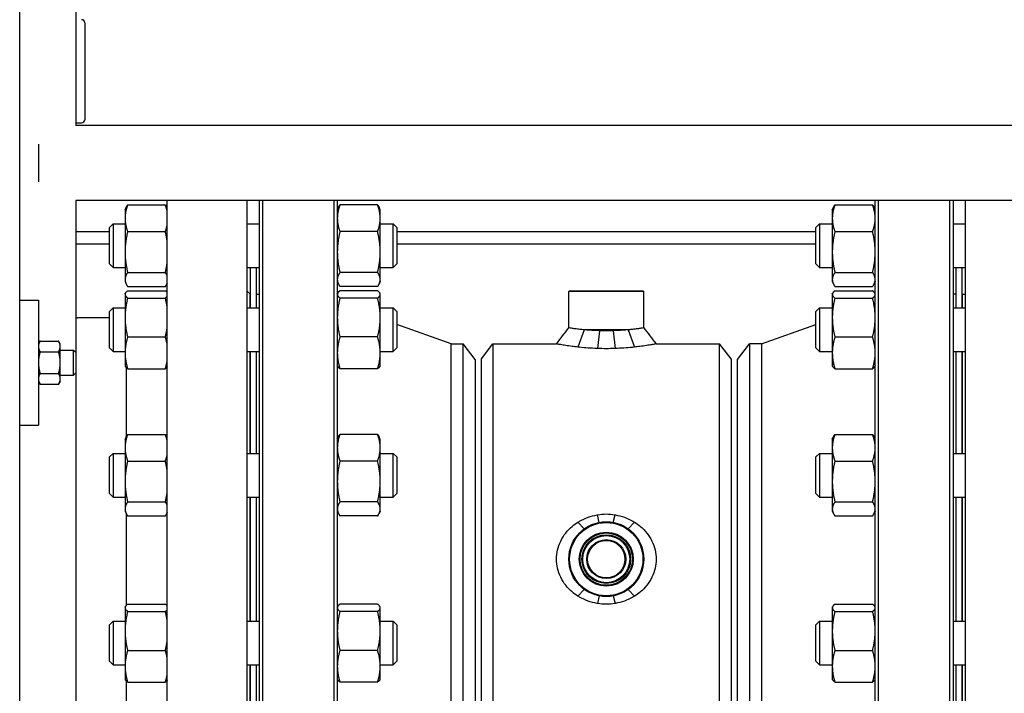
# Model space of a CAD drawing. Header units: inches. Extents: x 24 to 1128, y -69 to 748.
# Tile 570 of 656: x 944 to 964, y 348 to 361. Entities that reach past the tile are written whole.
import ezdxf

# ---------------------------------------------------------------- set-up
doc = ezdxf.new("R2010")
doc.units = ezdxf.units.IN
doc.header["$LTSCALE"] = 32
doc.header["$MEASUREMENT"] = 0
doc.layers.add('Visible (ANSI)', color=7, linetype='Continuous', lineweight=30)

msp = doc.modelspace()

# ---------------------------------------------------------------- linework, layer by layer
at = {"layer": 'Visible (ANSI)'}
for p, q in [((944.15953, 342.264), (944.15953, 376.35867)), ((945.28453, 374.85867), (945.28453, 359.10867)), ((945.46153, 361.16617), (945.46153, 359.22467)), ((945.28453, 359.16167), (945.39853, 359.16167)), ((1004.28453, 359.10867), (945.28453, 359.10867)), ((944.53453, 358.73367), (944.53453, 357.98367)), ((945.28453, 357.60867), (945.28453, 354.56148)), ((1004.28453, 357.60867), (945.28453, 357.60867)), ((946.26953, 357.41869), (946.29088, 357.46447)), ((946.3214, 357.51712), (947.07667, 357.51712)), ((947.11553, 357.44657), (947.10718, 357.46447)), ((947.11553, 343.17117), (947.11553, 357.60867)), ((948.70653, 357.60867), (948.70653, 343.10867)), ((948.95953, 343.10867), (948.95953, 357.60867)), ((949.02203, 357.60867), (949.02203, 343.10867)), ((950.45703, 343.10867), (950.45703, 357.60867)), ((950.51953, 357.60867), (950.51953, 343.10867)), ((950.51953, 357.41869), (950.54088, 357.46447)), ((951.32667, 357.51712), (950.5714, 357.51712)), ((951.37853, 357.41869), (951.35718, 357.46447)), ((960.43053, 357.41869), (960.45188, 357.46447)), ((960.4824, 357.51712), (961.23767, 357.51712)), ((961.28953, 357.41869), (961.26818, 357.46447)), ((961.28953, 343.10867), (961.28953, 357.60867)), ((961.35203, 357.60867), (961.35203, 343.10867)), ((962.78703, 343.10867), (962.78703, 357.60867)), ((962.84953, 357.60867), (962.84953, 343.10867)), ((963.09453, 343.10867), (963.09453, 357.60867)), ((946.26953, 357.41869), (946.26953, 357.24988)), ((946.26953, 357.24988), (946.26953, 356.57392)), ((951.37853, 357.24988), (951.37853, 357.41869)), ((951.37853, 356.57392), (951.37853, 357.24988)), ((960.43053, 357.41869), (960.43053, 357.24988)), ((960.43053, 357.24988), (960.43053, 356.57392)), ((945.95953, 357.06427), (946.03245, 357.13719)), ((945.95953, 356.3351), (945.95953, 357.06427)), ((946.03245, 357.13719), (946.03245, 356.26219)), ((946.03245, 357.13719), (946.26953, 357.13719)), ((948.70653, 357.13719), (948.95953, 357.13719)), ((951.37853, 357.13719), (951.63662, 357.13719)), ((951.63662, 356.26219), (951.63662, 357.13719)), ((951.70953, 357.06427), (951.63662, 357.13719)), ((951.70953, 357.06427), (951.70953, 356.3351)), ((960.09953, 357.06427), (960.17245, 357.13719)), ((960.09953, 356.3351), (960.09953, 357.06427)), ((960.17245, 357.13719), (960.17245, 356.26219)), ((960.17245, 357.13719), (960.43053, 357.13719)), ((962.84953, 357.13719), (963.09453, 357.13719)), ((945.28453, 356.98367), (945.95953, 356.98367)), ((946.3214, 356.98264), (947.07667, 356.98264)), ((951.32667, 356.98264), (950.5714, 356.98264)), ((951.70953, 356.98367), (960.09953, 356.98367)), ((960.4824, 356.98264), (961.23767, 356.98264)), ((945.95953, 356.73367), (945.28453, 356.73367)), ((960.09953, 356.73367), (951.70953, 356.73367)), ((946.26953, 356.57392), (946.26953, 356.02373)), ((951.37853, 356.02373), (951.37853, 356.57392)), ((960.43053, 356.57392), (960.43053, 356.02373)), ((945.95953, 356.3351), (946.03245, 356.26219)), ((946.03245, 356.26219), (946.26953, 356.26219)), ((948.70653, 356.26219), (948.95953, 356.26219)), ((948.77453, 356.26219), (948.77453, 355.45486)), ((948.89453, 356.26219), (948.89453, 355.45486)), ((951.37853, 356.26219), (951.63662, 356.26219)), ((951.70953, 356.3351), (951.63662, 356.26219)), ((960.09953, 356.3351), (960.17245, 356.26219)), ((960.17245, 356.26219), (960.43053, 356.26219)), ((962.84953, 356.26219), (963.09453, 356.26219)), ((962.90953, 355.45486), (962.90953, 356.26219)), ((963.02953, 355.45486), (963.02953, 356.26219)), ((946.3214, 356.16521), (947.07667, 356.16521)), ((951.32667, 356.16521), (950.5714, 356.16521)), ((960.4824, 356.16521), (961.23767, 356.16521)), ((946.26953, 356.02373), (946.26953, 355.98069)), ((946.26953, 355.98069), (946.29088, 355.9349)), ((946.3214, 355.88226), (947.07667, 355.88226)), ((947.11553, 355.95281), (947.10718, 355.9349)), ((950.51953, 355.98069), (950.54088, 355.9349)), ((951.32667, 355.88226), (950.5714, 355.88226)), ((951.37853, 355.98069), (951.35718, 355.9349)), ((951.37853, 355.98069), (951.37853, 356.02373)), ((960.43053, 356.02373), (960.43053, 355.98069)), ((960.43053, 355.98069), (960.45188, 355.9349)), ((960.4824, 355.88226), (961.23767, 355.88226)), ((961.28953, 355.98069), (961.26818, 355.9349)), ((946.26953, 355.73636), (946.27478, 355.74762)), ((946.26953, 355.73636), (946.26953, 355.72528)), ((946.26953, 355.72528), (946.26953, 355.26241)), ((946.3214, 355.79789), (947.07667, 355.79789)), ((948.76953, 355.73617), (948.70653, 355.79917)), ((948.76953, 355.73617), (948.76953, 355.45486)), ((948.89953, 355.45486), (948.89953, 355.73117)), ((948.89953, 355.73117), (948.95953, 355.73117)), ((950.51953, 355.73636), (950.52478, 355.74762)), ((951.32667, 355.79789), (950.5714, 355.79789)), ((951.37853, 355.73636), (951.37328, 355.74762)), ((951.37853, 355.72528), (951.37853, 355.73636)), ((951.37853, 355.26241), (951.37853, 355.72528)), ((955.17016, 355.79617), (955.15453, 355.78054)), ((956.65453, 355.78054), (955.15453, 355.78054)), ((955.15453, 355.05491), (955.15453, 355.78054)), ((955.17016, 355.79617), (956.63891, 355.79617)), ((956.63891, 355.79617), (956.65453, 355.78054)), ((956.65453, 355.05491), (956.65453, 355.78054)), ((960.43053, 355.73636), (960.43578, 355.74762)), ((960.43053, 355.73636), (960.43053, 355.72528)), ((960.43053, 355.72528), (960.43053, 355.26241)), ((960.4824, 355.79789), (961.23767, 355.79789)), ((961.28953, 355.73636), (961.28428, 355.74762)), ((962.90953, 355.73117), (962.84953, 355.73117)), ((963.03453, 355.45486), (963.03453, 355.73117)), ((963.03453, 355.73117), (963.09453, 355.73117)), ((944.15953, 355.60867), (944.53453, 355.60867)), ((944.53453, 355.60867), (944.53453, 353.10867)), ((946.3214, 355.65267), (947.07667, 355.65267)), ((948.77453, 355.61117), (948.76953, 355.61117)), ((948.89953, 355.61117), (948.89453, 355.61117)), ((951.32667, 355.65267), (950.5714, 355.65267)), ((960.4824, 355.65267), (961.23767, 355.65267)), ((963.02953, 355.61117), (963.03453, 355.61117)), ((945.95953, 355.38195), (946.03245, 355.45486)), ((945.95953, 354.65278), (945.95953, 355.38195)), ((946.03245, 355.45486), (946.03245, 354.57986)), ((946.03245, 355.45486), (946.26953, 355.45486)), ((948.70653, 355.45486), (948.95953, 355.45486)), ((951.37853, 355.45486), (951.63662, 355.45486)), ((951.63662, 354.57986), (951.63662, 355.45486)), ((951.70953, 355.38195), (951.63662, 355.45486)), ((951.70953, 355.38195), (951.70953, 354.65278)), ((960.09953, 355.38195), (960.17245, 355.45486)), ((960.09953, 354.65278), (960.09953, 355.38195)), ((960.17245, 355.45486), (960.17245, 354.57986)), ((960.17245, 355.45486), (960.43053, 355.45486)), ((962.84953, 355.45486), (963.09453, 355.45486)), ((945.95953, 355.25299), (945.31702, 355.25299)), ((946.26953, 355.26241), (946.26953, 354.55449)), ((951.37853, 354.55449), (951.37853, 355.26241)), ((952.79953, 354.73617), (951.70953, 355.12341)), ((959.00953, 354.73617), (960.09953, 355.12341)), ((960.43053, 355.26241), (960.43053, 354.55449)), ((946.3214, 354.87214), (947.07667, 354.87214)), ((951.32667, 354.87214), (950.5714, 354.87214)), ((955.4647, 355.01492), (955.33729, 354.66957)), ((956.34436, 355.01492), (955.4647, 355.01492)), ((955.7682, 354.99851), (955.72685, 354.64141)), ((956.04087, 354.99851), (956.08222, 354.64141)), ((956.34436, 355.01492), (956.47178, 354.66957)), ((960.4824, 354.87214), (961.23767, 354.87214)), ((944.53453, 354.73367), (944.56803, 354.79168)), ((944.56803, 354.79168), (944.93904, 354.79168)), ((944.97253, 354.73367), (944.93904, 354.79168)), ((944.97253, 354.68343), (944.97253, 354.73367)), ((944.97253, 354.35867), (944.97253, 354.68343)), ((952.79953, 346.10617), (952.79953, 354.73617)), ((952.79953, 354.73617), (953.03974, 354.73617)), ((953.03974, 346.10617), (953.03974, 354.73617)), ((953.27953, 354.42367), (953.03974, 354.73617)), ((953.40453, 354.43167), (953.63627, 354.73367)), ((953.63627, 354.73367), (953.63627, 346.10867)), ((953.63627, 354.73367), (954.9074, 354.73367)), ((956.90166, 354.73367), (958.1728, 354.73367)), ((958.1728, 346.10867), (958.1728, 354.73367)), ((958.40453, 354.43167), (958.1728, 354.73367)), ((958.52953, 354.42367), (958.76932, 354.73617)), ((958.76932, 354.73617), (958.76932, 346.10617)), ((959.00953, 354.73617), (958.76932, 354.73617)), ((959.00953, 354.73617), (959.00953, 346.10617)), ((944.56803, 354.57518), (944.93904, 354.57518)), ((944.97253, 354.60867), (945.23876, 354.60867)), ((945.23876, 354.10867), (945.23876, 354.60867)), ((945.28453, 354.56148), (945.23876, 354.60867)), ((945.28453, 354.56148), (945.28453, 354.15586)), ((945.95953, 354.65278), (946.03245, 354.57986)), ((946.03245, 354.57986), (946.26953, 354.57986)), ((946.26953, 354.55449), (946.26953, 354.29836)), ((948.70653, 354.57986), (948.95953, 354.57986)), ((948.76953, 354.57986), (948.76953, 352.54099)), ((948.77453, 354.57986), (948.77453, 352.54099)), ((948.89453, 354.57986), (948.89453, 352.54099)), ((948.89953, 352.54099), (948.89953, 354.57986)), ((951.37853, 354.57986), (951.63662, 354.57986)), ((951.37853, 354.29836), (951.37853, 354.55449)), ((951.70953, 354.65278), (951.63662, 354.57986)), ((960.09953, 354.65278), (960.17245, 354.57986)), ((960.17245, 354.57986), (960.43053, 354.57986)), ((960.43053, 354.55449), (960.43053, 354.29836)), ((962.84953, 354.57986), (963.09453, 354.57986)), ((962.90953, 352.54099), (962.90953, 354.57986)), ((963.02953, 352.54099), (963.02953, 354.57986)), ((963.03453, 352.54099), (963.03453, 354.57986)), ((944.97253, 354.03391), (944.97253, 354.35867)), ((946.26953, 354.29836), (946.27478, 354.28711)), ((950.51953, 354.29836), (950.52478, 354.28711)), ((951.37853, 354.29836), (951.37328, 354.28711)), ((953.27953, 354.42367), (953.27953, 346.41867)), ((953.40453, 346.41067), (953.40453, 354.43167)), ((958.40453, 354.43167), (958.40453, 346.41067)), ((958.52953, 346.41867), (958.52953, 354.42367)), ((960.43053, 354.29836), (960.43578, 354.28711)), ((961.28953, 354.29836), (961.28428, 354.28711)), ((944.56803, 354.14216), (944.93904, 354.14216)), ((944.97253, 354.10867), (945.23876, 354.10867)), ((945.28453, 354.15586), (945.23876, 354.10867)), ((945.28453, 354.15586), (945.28453, 339.10867)), ((946.28853, 354.26651), (946.28853, 352.86324)), ((946.3214, 354.23684), (947.07667, 354.23684)), ((951.32667, 354.23684), (950.5714, 354.23684)), ((960.4824, 354.23684), (961.23767, 354.23684)), ((944.53453, 353.98367), (944.56803, 353.92566)), ((944.56803, 353.92566), (944.93904, 353.92566)), ((944.97253, 353.98367), (944.93904, 353.92566)), ((944.97253, 353.98367), (944.97253, 354.03391)), ((944.15953, 353.10867), (944.53453, 353.10867)), ((946.3214, 352.92092), (947.07667, 352.92092)), ((951.32667, 352.92092), (950.5714, 352.92092)), ((960.4824, 352.92092), (961.23767, 352.92092)), ((946.26953, 352.82249), (946.29088, 352.86828)), ((946.26953, 352.82249), (946.26953, 352.65368)), ((947.11553, 352.85037), (947.10718, 352.86828)), ((950.51953, 352.82249), (950.54088, 352.86828)), ((951.37853, 352.82249), (951.35718, 352.86828)), ((951.37853, 352.65368), (951.37853, 352.82249)), ((960.43053, 352.82249), (960.45188, 352.86828)), ((960.43053, 352.82249), (960.43053, 352.65368)), ((961.28953, 352.82249), (961.26818, 352.86828)), ((945.95953, 352.46808), (946.03245, 352.54099)), ((946.03245, 352.54099), (946.03245, 351.66599)), ((946.03245, 352.54099), (946.26953, 352.54099)), ((946.26953, 352.65368), (946.26953, 351.97773)), ((948.70653, 352.54099), (948.95953, 352.54099)), ((951.37853, 351.97773), (951.37853, 352.65368)), ((951.37853, 352.54099), (951.63662, 352.54099)), ((951.63662, 351.66599), (951.63662, 352.54099)), ((951.70953, 352.46808), (951.63662, 352.54099)), ((960.09953, 352.46808), (960.17245, 352.54099)), ((960.17245, 352.54099), (960.17245, 351.66599)), ((960.17245, 352.54099), (960.43053, 352.54099)), ((960.43053, 352.65368), (960.43053, 351.97773)), ((962.84953, 352.54099), (963.09453, 352.54099)), ((945.95953, 351.73891), (945.95953, 352.46808)), ((946.3214, 352.38644), (947.07667, 352.38644)), ((951.32667, 352.38644), (950.5714, 352.38644)), ((951.70953, 352.46808), (951.70953, 351.73891)), ((960.09953, 351.73891), (960.09953, 352.46808)), ((960.4824, 352.38644), (961.23767, 352.38644)), ((946.26953, 351.97773), (946.26953, 351.42754)), ((951.37853, 351.42754), (951.37853, 351.97773)), ((960.43053, 351.97773), (960.43053, 351.42754)), ((945.95953, 351.73891), (946.03245, 351.66599)), ((951.70953, 351.73891), (951.63662, 351.66599)), ((960.09953, 351.73891), (960.17245, 351.66599)), ((946.03245, 351.66599), (946.26953, 351.66599)), ((946.3214, 351.56901), (947.07667, 351.56901)), ((948.70653, 351.66599), (948.95953, 351.66599)), ((948.76953, 351.66599), (948.76953, 349.17635)), ((948.77453, 351.66599), (948.77453, 349.17635)), ((948.89453, 351.66599), (948.89453, 349.17635)), ((948.89953, 349.17635), (948.89953, 351.66599)), ((951.32667, 351.56901), (950.5714, 351.56901)), ((951.37853, 351.66599), (951.63662, 351.66599)), ((960.17245, 351.66599), (960.43053, 351.66599)), ((960.4824, 351.56901), (961.23767, 351.56901)), ((962.84953, 351.66599), (963.09453, 351.66599)), ((962.90953, 349.17635), (962.90953, 351.66599)), ((963.02953, 349.17635), (963.02953, 351.66599)), ((963.03453, 349.17635), (963.03453, 351.66599)), ((946.26953, 351.42754), (946.26953, 351.38449)), ((946.26953, 351.38449), (946.29088, 351.33871)), ((946.28853, 351.34375), (946.28853, 349.4897)), ((947.11553, 351.35661), (947.10718, 351.33871)), ((950.51953, 351.38449), (950.54088, 351.33871)), ((951.37853, 351.38449), (951.35718, 351.33871)), ((951.37853, 351.38449), (951.37853, 351.42754)), ((960.43053, 351.42754), (960.43053, 351.38449)), ((960.43053, 351.38449), (960.45188, 351.33871)), ((961.28953, 351.38449), (961.26818, 351.33871)), ((946.3214, 351.28606), (947.07667, 351.28606)), ((951.32667, 351.28606), (950.5714, 351.28606)), ((955.4647, 351.02867), (955.33757, 351.16214)), ((955.76432, 351.15795), (955.72685, 351.30842)), ((956.04475, 351.15795), (956.08222, 351.30842)), ((956.34436, 351.02867), (956.47149, 351.16214)), ((960.4824, 351.28606), (961.23767, 351.28606)), ((955.4647, 349.81367), (955.33729, 349.68038)), ((956.34436, 349.81367), (956.47178, 349.68038)), ((955.76423, 349.68441), (955.72685, 349.53392)), ((956.04483, 349.68441), (956.08222, 349.53392)), ((946.26953, 349.45785), (946.27478, 349.4691)), ((946.26953, 349.45785), (946.26953, 349.44676)), ((946.26953, 349.44676), (946.26953, 348.98389)), ((946.3214, 349.51937), (947.07667, 349.51937)), ((946.3214, 349.37415), (947.07667, 349.37415)), ((950.51953, 349.45785), (950.52478, 349.4691)), ((951.32667, 349.51937), (950.5714, 349.51937)), ((951.32667, 349.37415), (950.5714, 349.37415)), ((951.37853, 349.45785), (951.37328, 349.4691)), ((951.37853, 349.44676), (951.37853, 349.45785)), ((951.37853, 348.98389), (951.37853, 349.44676)), ((960.43053, 349.45785), (960.43578, 349.4691)), ((960.43053, 349.45785), (960.43053, 349.44676)), ((960.43053, 349.44676), (960.43053, 348.98389)), ((960.4824, 349.51937), (961.23767, 349.51937)), ((960.4824, 349.37415), (961.23767, 349.37415)), ((961.28953, 349.45785), (961.28428, 349.4691)), ((945.95953, 349.10343), (946.03245, 349.17635)), ((946.03245, 349.17635), (946.03245, 348.30135)), ((946.03245, 349.17635), (946.26953, 349.17635)), ((948.70653, 349.17635), (948.95953, 349.17635)), ((951.37853, 349.17635), (951.63662, 349.17635)), ((951.63662, 348.30135), (951.63662, 349.17635)), ((951.70953, 349.10343), (951.63662, 349.17635)), ((960.09953, 349.10343), (960.17245, 349.17635)), ((960.17245, 349.17635), (960.17245, 348.30135)), ((960.17245, 349.17635), (960.43053, 349.17635)), ((962.84953, 349.17635), (963.09453, 349.17635)), ((945.95953, 348.37426), (945.95953, 349.10343)), ((946.26953, 348.98389), (946.26953, 348.27597)), ((951.37853, 348.27597), (951.37853, 348.98389)), ((951.70953, 349.10343), (951.70953, 348.37426)), ((960.09953, 348.37426), (960.09953, 349.10343)), ((960.43053, 348.98389), (960.43053, 348.27597)), ((946.3214, 348.59363), (947.07667, 348.59363)), ((951.32667, 348.59363), (950.5714, 348.59363)), ((960.4824, 348.59363), (961.23767, 348.59363)), ((945.95953, 348.37426), (946.03245, 348.30135)), ((951.70953, 348.37426), (951.63662, 348.30135)), ((960.09953, 348.37426), (960.17245, 348.30135)), ((946.03245, 348.30135), (946.26953, 348.30135)), ((946.26953, 348.27597), (946.26953, 348.01985)), ((948.70653, 348.30135), (948.95953, 348.30135)), ((948.76953, 348.30135), (948.76953, 346.26248)), ((948.77453, 348.30135), (948.77453, 346.26248)), ((948.89453, 348.30135), (948.89453, 346.26248)), ((948.89953, 346.26248), (948.89953, 348.30135)), ((951.37853, 348.30135), (951.63662, 348.30135)), ((951.37853, 348.01985), (951.37853, 348.27597)), ((960.17245, 348.30135), (960.43053, 348.30135)), ((960.43053, 348.27597), (960.43053, 348.01985)), ((962.84953, 348.30135), (963.09453, 348.30135)), ((962.90953, 346.26248), (962.90953, 348.30135)), ((963.02953, 346.26248), (963.02953, 348.30135)), ((963.03453, 346.26248), (963.03453, 348.30135)), ((946.26953, 348.01985), (946.27478, 348.00859)), ((946.28853, 347.98799), (946.28853, 346.58472)), ((950.51953, 348.01985), (950.52478, 348.00859)), ((951.37853, 348.01985), (951.37328, 348.00859)), ((960.43053, 348.01985), (960.43578, 348.00859)), ((961.28953, 348.01985), (961.28428, 348.00859)), ((946.3214, 347.95832), (947.07667, 347.95832)), ((951.32667, 347.95832), (950.5714, 347.95832)), ((960.4824, 347.95832), (961.23767, 347.95832))]:
    msp.add_line(p, q, dxfattribs=at)
for radius in [0.75, 0.73438, 0.54063, 0.52432, 0.48748, 0.47117, 0.39063, 0.375]:
    msp.add_circle((955.90453, 350.42117), radius, dxfattribs=at)
for centre, radius, start, end in [((945.39853, 361.16617), 0.063, 0, 90), ((945.39853, 359.22467), 0.063, 270, 0), ((946.61553, 355.78351), 0.5, 357.456316, 0), ((950.89453, 355.81091), 0.375, 180, 189.684596), ((960.91453, 355.81091), 0.375, 350.315404, 0), ((945.31702, 358.56099), 3.308, 269.437367, 270)]:
    msp.add_arc(centre, radius, start, end, dxfattribs=at)
for points, weights in [([(946.3214, 357.51712), (946.26953, 357.3739), (946.26953, 357.24988)], [1, 1.0379548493, 1]), ([(946.29088, 357.46447), (946.30265, 357.48972), (946.3214, 357.51712)], [1.01733426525, 1.01339325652, 1]), ([(947.07667, 357.51712), (947.09541, 357.48972), (947.10718, 357.46447)], [1, 1.01339325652, 1.01733426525]), ([(947.11553, 357.38002), (947.1028, 357.44495), (947.07667, 357.51712)], [1.01897523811, 1.01877372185, 1]), ([(950.5714, 357.51712), (950.51953, 357.3739), (950.51953, 357.24988)], [1, 1.0379548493, 1]), ([(950.54088, 357.46447), (950.55265, 357.48972), (950.5714, 357.51712)], [1.01733426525, 1.01339325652, 1]), ([(951.37853, 357.24988), (951.37853, 357.3739), (951.32667, 357.51712)], [1, 1.0379548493, 1]), ([(951.32667, 357.51712), (951.34541, 357.48972), (951.35718, 357.46447)], [1, 1.01339325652, 1.01733426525]), ([(960.4824, 357.51712), (960.43053, 357.3739), (960.43053, 357.24988)], [1, 1.0379548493, 1]), ([(960.45188, 357.46447), (960.46365, 357.48972), (960.4824, 357.51712)], [1.01733426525, 1.01339325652, 1]), ([(961.23767, 357.51712), (961.25641, 357.48972), (961.26818, 357.46447)], [1, 1.01339325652, 1.01733426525]), ([(961.28953, 357.24988), (961.28953, 357.3739), (961.23767, 357.51712)], [1, 1.0379548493, 1]), ([(946.26953, 357.24988), (946.26953, 357.12585), (946.3214, 356.98264)], [1, 1.0379548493, 1]), ([(950.51953, 357.24988), (950.51953, 357.12585), (950.5714, 356.98264)], [1, 1.0379548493, 1]), ([(951.32667, 356.98264), (951.37853, 357.12585), (951.37853, 357.24988)], [1, 1.0379548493, 1]), ([(960.43053, 357.24988), (960.43053, 357.12585), (960.4824, 356.98264)], [1, 1.0379548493, 1]), ([(961.23767, 356.98264), (961.28953, 357.12585), (961.28953, 357.24988)], [1, 1.0379548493, 1]), ([(947.07667, 356.98264), (947.1028, 357.05481), (947.11553, 357.11974)], [1, 1.01877372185, 1.01897523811]), ([(946.3214, 356.98264), (946.26953, 356.76361), (946.26953, 356.57392)], [1, 1.0379548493, 1]), ([(947.11553, 356.77296), (947.1028, 356.87226), (947.07667, 356.98264)], [1.01897523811, 1.01877372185, 1]), ([(950.5714, 356.98264), (950.51953, 356.76361), (950.51953, 356.57392)], [1, 1.0379548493, 1]), ([(951.37853, 356.57392), (951.37853, 356.76361), (951.32667, 356.98264)], [1, 1.0379548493, 1]), ([(960.4824, 356.98264), (960.43053, 356.76361), (960.43053, 356.57392)], [1, 1.0379548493, 1]), ([(961.28953, 356.57392), (961.28953, 356.76361), (961.23767, 356.98264)], [1, 1.0379548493, 1]), ([(946.26953, 356.57392), (946.26953, 356.38424), (946.3214, 356.16521)], [1, 1.0379548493, 1]), ([(950.51953, 356.57392), (950.51953, 356.38424), (950.5714, 356.16521)], [1, 1.0379548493, 1]), ([(951.32667, 356.16521), (951.37853, 356.38424), (951.37853, 356.57392)], [1, 1.0379548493, 1]), ([(960.43053, 356.57392), (960.43053, 356.38424), (960.4824, 356.16521)], [1, 1.0379548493, 1]), ([(961.23767, 356.16521), (961.28953, 356.38424), (961.28953, 356.57392)], [1, 1.0379548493, 1]), ([(947.07667, 356.16521), (947.1028, 356.27559), (947.11553, 356.37488)], [1, 1.01877372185, 1.01897523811]), ([(946.3214, 356.16521), (946.26953, 356.08939), (946.26953, 356.02373)], [1, 1.0379548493, 1]), ([(947.11553, 356.09263), (947.1028, 356.127), (947.07667, 356.16521)], [1.01897523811, 1.01877372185, 1]), ([(950.5714, 356.16521), (950.51953, 356.08939), (950.51953, 356.02373)], [1, 1.0379548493, 1]), ([(951.37853, 356.02373), (951.37853, 356.08939), (951.32667, 356.16521)], [1, 1.0379548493, 1]), ([(960.4824, 356.16521), (960.43053, 356.08939), (960.43053, 356.02373)], [1, 1.0379548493, 1]), ([(961.28953, 356.02373), (961.28953, 356.08939), (961.23767, 356.16521)], [1, 1.0379548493, 1]), ([(946.26953, 356.02373), (946.26953, 355.95807), (946.3214, 355.88226)], [1, 1.0379548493, 1]), ([(947.07667, 355.88226), (947.1028, 355.92046), (947.11553, 355.95484)], [1, 1.01877372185, 1.01897523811]), ([(950.51953, 356.02373), (950.51953, 355.95807), (950.5714, 355.88226)], [1, 1.0379548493, 1]), ([(951.32667, 355.88226), (951.37853, 355.95807), (951.37853, 356.02373)], [1, 1.0379548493, 1]), ([(960.43053, 356.02373), (960.43053, 355.95807), (960.4824, 355.88226)], [1, 1.0379548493, 1]), ([(961.23767, 355.88226), (961.28953, 355.95807), (961.28953, 356.02373)], [1, 1.0379548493, 1]), ([(946.3214, 355.79789), (946.26953, 355.75898), (946.26953, 355.72528)], [1, 1.0379548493, 1]), ([(946.26953, 355.72528), (946.26953, 355.69158), (946.3214, 355.65267)], [1, 1.0379548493, 1]), ([(947.11553, 355.76064), (947.1028, 355.77828), (947.07667, 355.79789)], [1.01897523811, 1.01877372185, 1]), ([(947.07667, 355.65267), (947.1028, 355.67228), (947.11553, 355.68992)], [1, 1.01877372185, 1.01897523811]), ([(950.5714, 355.79789), (950.51953, 355.75898), (950.51953, 355.72528)], [1, 1.0379548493, 1]), ([(950.51953, 355.72528), (950.51953, 355.69158), (950.5714, 355.65267)], [1, 1.0379548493, 1]), ([(951.37853, 355.72528), (951.37853, 355.75898), (951.32667, 355.79789)], [1, 1.0379548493, 1]), ([(951.32667, 355.65267), (951.37853, 355.69158), (951.37853, 355.72528)], [1, 1.0379548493, 1]), ([(960.4824, 355.79789), (960.43053, 355.75898), (960.43053, 355.72528)], [1, 1.0379548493, 1]), ([(960.43053, 355.72528), (960.43053, 355.69158), (960.4824, 355.65267)], [1, 1.0379548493, 1]), ([(961.28953, 355.72528), (961.28953, 355.75898), (961.23767, 355.79789)], [1, 1.0379548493, 1]), ([(961.23767, 355.65267), (961.28953, 355.69158), (961.28953, 355.72528)], [1, 1.0379548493, 1]), ([(946.3214, 355.65267), (946.26953, 355.44353), (946.26953, 355.26241)], [1, 1.0379548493, 1]), ([(947.11553, 355.45246), (947.1028, 355.54727), (947.07667, 355.65267)], [1.01897523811, 1.01877372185, 1]), ([(950.5714, 355.65267), (950.51953, 355.44353), (950.51953, 355.26241)], [1, 1.0379548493, 1]), ([(951.37853, 355.26241), (951.37853, 355.44353), (951.32667, 355.65267)], [1, 1.0379548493, 1]), ([(960.4824, 355.65267), (960.43053, 355.44353), (960.43053, 355.26241)], [1, 1.0379548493, 1]), ([(961.28953, 355.26241), (961.28953, 355.44353), (961.23767, 355.65267)], [1, 1.0379548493, 1]), ([(946.26953, 355.26241), (946.26953, 355.08128), (946.3214, 354.87214)], [1, 1.0379548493, 1]), ([(947.07667, 354.87214), (947.1028, 354.97754), (947.11553, 355.07235)], [1, 1.01877372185, 1.01897523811]), ([(950.51953, 355.26241), (950.51953, 355.08128), (950.5714, 354.87214)], [1, 1.0379548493, 1]), ([(951.32667, 354.87214), (951.37853, 355.08128), (951.37853, 355.26241)], [1, 1.0379548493, 1]), ([(960.43053, 355.26241), (960.43053, 355.08128), (960.4824, 354.87214)], [1, 1.0379548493, 1]), ([(961.23767, 354.87214), (961.28953, 355.08128), (961.28953, 355.26241)], [1, 1.0379548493, 1]), ([(946.3214, 354.87214), (946.26953, 354.70191), (946.26953, 354.55449)], [1, 1.0379548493, 1]), ([(947.11553, 354.70918), (947.1028, 354.78636), (947.07667, 354.87214)], [1.01897523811, 1.01877372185, 1]), ([(950.5714, 354.87214), (950.51953, 354.70191), (950.51953, 354.55449)], [1, 1.0379548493, 1]), ([(951.37853, 354.55449), (951.37853, 354.70191), (951.32667, 354.87214)], [1, 1.0379548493, 1]), ([(960.4824, 354.87214), (960.43053, 354.70191), (960.43053, 354.55449)], [1, 1.0379548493, 1]), ([(961.28953, 354.55449), (961.28953, 354.70191), (961.23767, 354.87214)], [1, 1.0379548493, 1]), ([(944.56803, 354.79168), (944.53453, 354.73367), (944.53453, 354.68343)], [1, 1.0379548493, 1]), ([(944.53453, 354.68343), (944.53453, 354.63319), (944.56803, 354.57518)], [1, 1.0379548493, 1]), ([(944.97253, 354.68343), (944.97253, 354.73367), (944.93904, 354.79168)], [1, 1.0379548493, 1]), ([(944.93904, 354.57518), (944.97253, 354.63319), (944.97253, 354.68343)], [1, 1.0379548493, 1]), ([(944.56803, 354.57518), (944.53453, 354.45915), (944.53453, 354.35867)], [1, 1.0379548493, 1]), ([(944.97253, 354.35867), (944.97253, 354.45915), (944.93904, 354.57518)], [1, 1.0379548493, 1]), ([(946.26953, 354.55449), (946.26953, 354.40707), (946.3214, 354.23684)], [1, 1.0379548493, 1]), ([(950.51953, 354.55449), (950.51953, 354.40707), (950.5714, 354.23684)], [1, 1.0379548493, 1]), ([(951.32667, 354.23684), (951.37853, 354.40707), (951.37853, 354.55449)], [1, 1.0379548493, 1]), ([(960.43053, 354.55449), (960.43053, 354.40707), (960.4824, 354.23684)], [1, 1.0379548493, 1]), ([(961.23767, 354.23684), (961.28953, 354.40707), (961.28953, 354.55449)], [1, 1.0379548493, 1]), ([(944.53453, 354.35867), (944.53453, 354.25819), (944.56803, 354.14216)], [1, 1.0379548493, 1]), ([(944.93904, 354.14216), (944.97253, 354.25819), (944.97253, 354.35867)], [1, 1.0379548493, 1]), ([(946.3214, 354.23684), (946.28575, 354.26358), (946.27478, 354.28711)], [1, 1.02578038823, 1.01653872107]), ([(947.07667, 354.23684), (947.1028, 354.32262), (947.11553, 354.3998)], [1, 1.01877372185, 1.01897523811]), ([(950.5714, 354.23684), (950.53575, 354.26358), (950.52478, 354.28711)], [1, 1.02578038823, 1.01653872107]), ([(951.37328, 354.28711), (951.36231, 354.26358), (951.32667, 354.23684)], [1.01653872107, 1.02578038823, 1]), ([(960.4824, 354.23684), (960.44675, 354.26358), (960.43578, 354.28711)], [1, 1.02578038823, 1.01653872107]), ([(961.28428, 354.28711), (961.27331, 354.26358), (961.23767, 354.23684)], [1.01653872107, 1.02578038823, 1]), ([(944.56803, 354.14216), (944.53453, 354.08415), (944.53453, 354.03391)], [1, 1.0379548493, 1]), ([(944.97253, 354.03391), (944.97253, 354.08415), (944.93904, 354.14216)], [1, 1.0379548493, 1]), ([(947.11553, 354.27409), (947.1028, 354.25645), (947.07667, 354.23684)], [1.01897523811, 1.01877372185, 1]), ([(944.53453, 354.03391), (944.53453, 353.98367), (944.56803, 353.92566)], [1, 1.0379548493, 1]), ([(944.93904, 353.92566), (944.97253, 353.98367), (944.97253, 354.03391)], [1, 1.0379548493, 1]), ([(946.3214, 352.92092), (946.26953, 352.77771), (946.26953, 352.65368)], [1, 1.0379548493, 1]), ([(946.29088, 352.86828), (946.30265, 352.89352), (946.3214, 352.92092)], [1.01733426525, 1.01339325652, 1]), ([(947.07667, 352.92092), (947.09541, 352.89352), (947.10718, 352.86828)], [1, 1.01339325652, 1.01733426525]), ([(947.11553, 352.78383), (947.1028, 352.84875), (947.07667, 352.92092)], [1.01897523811, 1.01877372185, 1]), ([(950.5714, 352.92092), (950.51953, 352.77771), (950.51953, 352.65368)], [1, 1.0379548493, 1]), ([(950.54088, 352.86828), (950.55265, 352.89352), (950.5714, 352.92092)], [1.01733426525, 1.01339325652, 1]), ([(951.37853, 352.65368), (951.37853, 352.77771), (951.32667, 352.92092)], [1, 1.0379548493, 1]), ([(951.32667, 352.92092), (951.34541, 352.89352), (951.35718, 352.86828)], [1, 1.01339325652, 1.01733426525]), ([(960.4824, 352.92092), (960.43053, 352.77771), (960.43053, 352.65368)], [1, 1.0379548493, 1]), ([(960.45188, 352.86828), (960.46365, 352.89352), (960.4824, 352.92092)], [1.01733426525, 1.01339325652, 1]), ([(961.23767, 352.92092), (961.25641, 352.89352), (961.26818, 352.86828)], [1, 1.01339325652, 1.01733426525]), ([(961.28953, 352.65368), (961.28953, 352.77771), (961.23767, 352.92092)], [1, 1.0379548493, 1]), ([(946.26953, 352.65368), (946.26953, 352.52966), (946.3214, 352.38644)], [1, 1.0379548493, 1]), ([(947.07667, 352.38644), (947.1028, 352.45862), (947.11553, 352.52354)], [1, 1.01877372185, 1.01897523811]), ([(950.51953, 352.65368), (950.51953, 352.52966), (950.5714, 352.38644)], [1, 1.0379548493, 1]), ([(951.32667, 352.38644), (951.37853, 352.52966), (951.37853, 352.65368)], [1, 1.0379548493, 1]), ([(960.43053, 352.65368), (960.43053, 352.52966), (960.4824, 352.38644)], [1, 1.0379548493, 1]), ([(961.23767, 352.38644), (961.28953, 352.52966), (961.28953, 352.65368)], [1, 1.0379548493, 1]), ([(946.3214, 352.38644), (946.26953, 352.16741), (946.26953, 351.97773)], [1, 1.0379548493, 1]), ([(947.11553, 352.17677), (947.1028, 352.27607), (947.07667, 352.38644)], [1.01897523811, 1.01877372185, 1]), ([(950.5714, 352.38644), (950.51953, 352.16741), (950.51953, 351.97773)], [1, 1.0379548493, 1]), ([(951.37853, 351.97773), (951.37853, 352.16741), (951.32667, 352.38644)], [1, 1.0379548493, 1]), ([(960.4824, 352.38644), (960.43053, 352.16741), (960.43053, 351.97773)], [1, 1.0379548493, 1]), ([(961.28953, 351.97773), (961.28953, 352.16741), (961.23767, 352.38644)], [1, 1.0379548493, 1]), ([(946.26953, 351.97773), (946.26953, 351.78804), (946.3214, 351.56901)], [1, 1.0379548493, 1]), ([(950.51953, 351.97773), (950.51953, 351.78804), (950.5714, 351.56901)], [1, 1.0379548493, 1]), ([(951.32667, 351.56901), (951.37853, 351.78804), (951.37853, 351.97773)], [1, 1.0379548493, 1]), ([(960.43053, 351.97773), (960.43053, 351.78804), (960.4824, 351.56901)], [1, 1.0379548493, 1]), ([(961.23767, 351.56901), (961.28953, 351.78804), (961.28953, 351.97773)], [1, 1.0379548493, 1]), ([(947.07667, 351.56901), (947.1028, 351.67939), (947.11553, 351.77869)], [1, 1.01877372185, 1.01897523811]), ([(946.3214, 351.56901), (946.26953, 351.4932), (946.26953, 351.42754)], [1, 1.0379548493, 1]), ([(947.11553, 351.49644), (947.1028, 351.53081), (947.07667, 351.56901)], [1.01897523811, 1.01877372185, 1]), ([(950.5714, 351.56901), (950.51953, 351.4932), (950.51953, 351.42754)], [1, 1.0379548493, 1]), ([(951.37853, 351.42754), (951.37853, 351.4932), (951.32667, 351.56901)], [1, 1.0379548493, 1]), ([(960.4824, 351.56901), (960.43053, 351.4932), (960.43053, 351.42754)], [1, 1.0379548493, 1]), ([(961.28953, 351.42754), (961.28953, 351.4932), (961.23767, 351.56901)], [1, 1.0379548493, 1]), ([(946.26953, 351.42754), (946.26953, 351.36188), (946.3214, 351.28606)], [1, 1.0379548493, 1]), ([(947.07667, 351.28606), (947.1028, 351.32427), (947.11553, 351.35864)], [1, 1.01877372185, 1.01897523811]), ([(950.51953, 351.42754), (950.51953, 351.36188), (950.5714, 351.28606)], [1, 1.0379548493, 1]), ([(951.32667, 351.28606), (951.37853, 351.36188), (951.37853, 351.42754)], [1, 1.0379548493, 1]), ([(960.43053, 351.42754), (960.43053, 351.36188), (960.4824, 351.28606)], [1, 1.0379548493, 1]), ([(961.23767, 351.28606), (961.28953, 351.36188), (961.28953, 351.42754)], [1, 1.0379548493, 1]), ([(946.3214, 349.51937), (946.26953, 349.48046), (946.26953, 349.44676)], [1, 1.0379548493, 1]), ([(946.26953, 349.44676), (946.26953, 349.41306), (946.3214, 349.37415)], [1, 1.0379548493, 1]), ([(946.3214, 349.37415), (946.26953, 349.16501), (946.26953, 348.98389)], [1, 1.0379548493, 1]), ([(947.11553, 349.48212), (947.1028, 349.49976), (947.07667, 349.51937)], [1.01897523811, 1.01877372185, 1]), ([(947.07667, 349.37415), (947.1028, 349.39376), (947.11553, 349.4114)], [1, 1.01877372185, 1.01897523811]), ([(947.11553, 349.17394), (947.1028, 349.26876), (947.07667, 349.37415)], [1.01897523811, 1.01877372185, 1]), ([(950.5714, 349.51937), (950.51953, 349.48046), (950.51953, 349.44676)], [1, 1.0379548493, 1]), ([(950.51953, 349.44676), (950.51953, 349.41306), (950.5714, 349.37415)], [1, 1.0379548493, 1]), ([(950.5714, 349.37415), (950.51953, 349.16501), (950.51953, 348.98389)], [1, 1.0379548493, 1]), ([(951.37853, 349.44676), (951.37853, 349.48046), (951.32667, 349.51937)], [1, 1.0379548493, 1]), ([(951.32667, 349.37415), (951.37853, 349.41306), (951.37853, 349.44676)], [1, 1.0379548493, 1]), ([(951.37853, 348.98389), (951.37853, 349.16501), (951.32667, 349.37415)], [1, 1.0379548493, 1]), ([(960.4824, 349.51937), (960.43053, 349.48046), (960.43053, 349.44676)], [1, 1.0379548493, 1]), ([(960.43053, 349.44676), (960.43053, 349.41306), (960.4824, 349.37415)], [1, 1.0379548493, 1]), ([(960.4824, 349.37415), (960.43053, 349.16501), (960.43053, 348.98389)], [1, 1.0379548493, 1]), ([(961.28953, 349.44676), (961.28953, 349.48046), (961.23767, 349.51937)], [1, 1.0379548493, 1]), ([(961.23767, 349.37415), (961.28953, 349.41306), (961.28953, 349.44676)], [1, 1.0379548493, 1]), ([(961.28953, 348.98389), (961.28953, 349.16501), (961.23767, 349.37415)], [1, 1.0379548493, 1]), ([(946.26953, 348.98389), (946.26953, 348.80277), (946.3214, 348.59363)], [1, 1.0379548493, 1]), ([(950.51953, 348.98389), (950.51953, 348.80277), (950.5714, 348.59363)], [1, 1.0379548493, 1]), ([(951.32667, 348.59363), (951.37853, 348.80277), (951.37853, 348.98389)], [1, 1.0379548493, 1]), ([(960.43053, 348.98389), (960.43053, 348.80277), (960.4824, 348.59363)], [1, 1.0379548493, 1]), ([(961.23767, 348.59363), (961.28953, 348.80277), (961.28953, 348.98389)], [1, 1.0379548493, 1]), ([(947.07667, 348.59363), (947.1028, 348.69902), (947.11553, 348.79384)], [1, 1.01877372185, 1.01897523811]), ([(946.3214, 348.59363), (946.26953, 348.4234), (946.26953, 348.27597)], [1, 1.0379548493, 1]), ([(947.11553, 348.43067), (947.1028, 348.50784), (947.07667, 348.59363)], [1.01897523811, 1.01877372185, 1]), ([(950.5714, 348.59363), (950.51953, 348.4234), (950.51953, 348.27597)], [1, 1.0379548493, 1]), ([(951.37853, 348.27597), (951.37853, 348.4234), (951.32667, 348.59363)], [1, 1.0379548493, 1]), ([(960.4824, 348.59363), (960.43053, 348.4234), (960.43053, 348.27597)], [1, 1.0379548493, 1]), ([(961.28953, 348.27597), (961.28953, 348.4234), (961.23767, 348.59363)], [1, 1.0379548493, 1]), ([(946.26953, 348.27597), (946.26953, 348.12855), (946.3214, 347.95832)], [1, 1.0379548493, 1]), ([(950.51953, 348.27597), (950.51953, 348.12855), (950.5714, 347.95832)], [1, 1.0379548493, 1]), ([(951.32667, 347.95832), (951.37853, 348.12855), (951.37853, 348.27597)], [1, 1.0379548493, 1]), ([(960.43053, 348.27597), (960.43053, 348.12855), (960.4824, 347.95832)], [1, 1.0379548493, 1]), ([(961.23767, 347.95832), (961.28953, 348.12855), (961.28953, 348.27597)], [1, 1.0379548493, 1]), ([(946.3214, 347.95832), (946.28575, 347.98506), (946.27478, 348.00859)], [1, 1.02578038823, 1.01653872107]), ([(947.07667, 347.95832), (947.1028, 348.04411), (947.11553, 348.12128)], [1, 1.01877372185, 1.01897523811]), ([(947.11553, 347.99557), (947.1028, 347.97793), (947.07667, 347.95832)], [1.01897523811, 1.01877372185, 1]), ([(950.5714, 347.95832), (950.53575, 347.98506), (950.52478, 348.00859)], [1, 1.02578038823, 1.01653872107]), ([(951.37328, 348.00859), (951.36231, 347.98506), (951.32667, 347.95832)], [1.01653872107, 1.02578038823, 1]), ([(960.4824, 347.95832), (960.44675, 347.98506), (960.43578, 348.00859)], [1, 1.02578038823, 1.01653872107]), ([(961.28428, 348.00859), (961.27331, 347.98506), (961.23767, 347.95832)], [1.01653872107, 1.02578038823, 1])]:
    msp.add_rational_spline(points, weights, degree=2, dxfattribs=at)
for points in [[(954.9074, 354.73367), (954.98977, 354.84076), (955.07217, 354.94782), (955.15453, 355.05491)], [(956.65453, 355.05491), (956.7369, 354.94782), (956.8193, 354.84076), (956.90166, 354.73367)]]:
    msp.add_open_spline(points, degree=3, dxfattribs=at)
for points, knots in [([(955.4647, 355.01492), (955.43196, 355.01805), (955.40162, 355.02131), (955.34096, 355.0283), (955.30974, 355.03226), (955.2547, 355.03968), (955.23087, 355.04313), (955.19257, 355.04887), (955.17808, 355.05115), (955.15906, 355.05417), (955.15453, 355.05491), (955.15453, 355.05491)], [1.14151861, 1.14151861, 1.14151861, 1.14151861, 1.43791453, 1.43791453, 1.79738463, 1.79738463, 2.15685474, 2.15685474, 2.51632484, 2.51632484, 2.87579495, 2.87579495, 2.87579495, 2.87579495]), ([(955.7682, 354.99851), (955.76504, 354.99859), (955.76188, 354.99867), (955.70955, 355.00011), (955.66041, 355.00216), (955.56555, 355.00735), (955.51977, 355.0105), (955.47292, 355.01425), (955.4688, 355.01458), (955.4647, 355.01492)], [6.174962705, 6.174962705, 6.174962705, 6.174962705, 6.198184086, 6.198184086, 6.559650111, 6.559650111, 6.921116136, 6.921116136, 6.956288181, 6.956288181, 6.956288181, 6.956288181]), ([(956.04087, 354.99851), (955.99483, 354.99733), (955.94888, 354.99676), (955.86014, 354.99676), (955.81421, 354.99733), (955.7682, 354.99851)], [5.498762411, 5.498762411, 5.498762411, 5.498762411, 5.836718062, 5.836718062, 6.174962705, 6.174962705, 6.174962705, 6.174962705]), ([(956.34436, 355.01492), (956.33785, 355.01438), (956.33126, 355.01385), (956.28246, 355.01001), (956.23736, 355.00697), (956.14404, 355.00195), (956.09578, 354.99998), (956.0453, 354.99862), (956.04309, 354.99856), (956.04087, 354.99851)], [4.71804691, 4.71804691, 4.71804691, 4.71804691, 4.774029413, 4.774029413, 5.128258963, 5.128258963, 5.482488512, 5.482488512, 5.498762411, 5.498762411, 5.498762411, 5.498762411]), ([(956.65453, 355.05491), (956.65453, 355.05491), (956.65001, 355.05417), (956.63099, 355.05115), (956.6165, 355.04887), (956.5782, 355.04313), (956.55437, 355.03968), (956.49932, 355.03226), (956.46811, 355.0283), (956.40745, 355.02131), (956.37711, 355.01805), (956.34436, 355.01492)], [8.62738484, 8.62738484, 8.62738484, 8.62738484, 8.98685495, 8.98685495, 9.34632505, 9.34632505, 9.70579515, 9.70579515, 10.06526526, 10.06526526, 10.36166118, 10.36166118, 10.36166118, 10.36166118]), ([(955.33729, 354.66957), (955.29608, 354.67408), (955.25741, 354.67879), (955.17606, 354.68945), (955.13229, 354.69579), (955.05417, 354.70787), (955.01982, 354.7136), (954.96409, 354.72324), (954.94265, 354.72714), (954.9143, 354.73236), (954.9074, 354.73367), (954.9074, 354.73367)], [8.73925705, 8.73925705, 8.73925705, 8.73925705, 9.09596473, 9.09596473, 9.5572129, 9.5572129, 10.01846107, 10.01846107, 10.47970924, 10.47970924, 10.94095741, 10.94095741, 10.94095741, 10.94095741]), ([(956.90166, 354.73367), (956.90166, 354.73367), (956.8944, 354.73229), (956.86464, 354.72682), (956.84216, 354.72273), (956.78383, 354.71269), (956.74791, 354.70674), (956.66631, 354.69424), (956.62062, 354.68772), (956.54139, 354.67755), (956.50757, 354.67349), (956.47178, 354.66957)], [3.64734943, 3.64734943, 3.64734943, 3.64734943, 4.12072251, 4.12072251, 4.5940956, 4.5940956, 5.06746868, 5.06746868, 5.54084176, 5.54084176, 5.85142641, 5.85142641, 5.85142641, 5.85142641]), ([(955.72685, 354.64141), (955.72548, 354.64146), (955.72411, 354.64151), (955.66138, 354.64373), (955.59999, 354.64703), (955.48128, 354.65543), (955.42389, 354.66052), (955.3591, 354.66721), (955.34811, 354.66838), (955.33729, 354.66957)], [7.7349549, 7.7349549, 7.7349549, 7.7349549, 7.74501533, 7.74501533, 8.1953318, 8.1953318, 8.64564826, 8.64564826, 8.73925705, 8.73925705, 8.73925705, 8.73925705]), ([(956.08222, 354.64141), (956.08112, 354.64136), (956.08002, 354.64132), (956.02041, 354.63886), (955.96153, 354.63767), (955.90453, 354.63767), (955.84754, 354.63767), (955.78866, 354.63886), (955.72905, 354.64132), (955.72795, 354.64136), (955.72685, 354.64141)], [-0.442439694, -0.442439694, -0.442439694, -0.442439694, -0.434289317, -0.434289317, 0, 0, 0, 0.434289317, 0.434289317, 0.442439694, 0.442439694, 0.442439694, 0.442439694]), ([(956.47178, 354.66957), (956.45703, 354.66795), (956.44196, 354.66636), (956.37388, 354.65949), (956.31763, 354.65462), (956.20166, 354.64661), (956.14189, 354.64348), (956.08222, 354.64141)], [5.85142641, 5.85142641, 5.85142641, 5.85142641, 5.97930603, 5.97930603, 6.41777031, 6.41777031, 6.85494677, 6.85494677, 6.85494677, 6.85494677]), ([(955.72685, 351.30842), (955.72795, 351.30864), (955.72905, 351.30886), (955.78866, 351.32057), (955.84754, 351.32604), (955.96153, 351.32604), (956.02041, 351.32057), (956.08002, 351.30886), (956.08112, 351.30864), (956.08222, 351.30842)], [-7.390832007, -7.390832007, -7.390832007, -7.390832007, -7.382681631, -7.382681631, -6.948392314, -6.948392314, -6.514102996, -6.514102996, -6.50595262, -6.50595262, -6.50595262, -6.50595262]), ([(955.33729, 349.68038), (955.29608, 349.70627), (955.25741, 349.73472), (955.17606, 349.80394), (955.13229, 349.84869), (955.05417, 349.94756), (955.01982, 350.00169), (954.96409, 350.11595), (954.94265, 350.1762), (954.9143, 350.29854), (954.9074, 350.36064), (954.9074, 350.4817), (954.9143, 350.5438), (954.94265, 350.66614), (954.96409, 350.72639), (955.01982, 350.84064), (955.05417, 350.89478), (955.13229, 350.99365), (955.17606, 351.0384), (955.25749, 351.10769), (955.29626, 351.1362), (955.33757, 351.16214)], [8.73707527, 8.73707527, 8.73707527, 8.73707527, 9.09378295, 9.09378295, 9.55503112, 9.55503112, 10.01627929, 10.01627929, 10.47752746, 10.47752746, 10.93877563, 10.93877563, 11.4000238, 11.4000238, 11.86127197, 11.86127197, 12.32252014, 12.32252014, 12.78376831, 12.78376831, 13.14129772, 13.14129772, 13.14129772, 13.14129772]), ([(955.33757, 351.16214), (955.3483, 351.16887), (955.35919, 351.17542), (955.42389, 351.2127), (955.48128, 351.2392), (955.59999, 351.28152), (955.66138, 351.29738), (955.72411, 351.30797), (955.72548, 351.3082), (955.72685, 351.30842)], [13.14129772, 13.14129772, 13.14129772, 13.14129772, 13.23408478, 13.23408478, 13.68440124, 13.68440124, 14.13471771, 14.13471771, 14.14477814, 14.14477814, 14.14477814, 14.14477814]), ([(956.08222, 351.30842), (956.08359, 351.3082), (956.08496, 351.30797), (956.14769, 351.29738), (956.20908, 351.28152), (956.32779, 351.2392), (956.38518, 351.2127), (956.44987, 351.17542), (956.46077, 351.16887), (956.47149, 351.16214)], [0.44025603, 0.44025603, 0.44025603, 0.44025603, 0.45031646, 0.45031646, 0.90063293, 0.90063293, 1.35094939, 1.35094939, 1.44373646, 1.44373646, 1.44373646, 1.44373646]), ([(956.47149, 351.16214), (956.5128, 351.1362), (956.55158, 351.10769), (956.633, 351.0384), (956.67678, 350.99365), (956.7549, 350.89478), (956.78924, 350.84064), (956.84497, 350.72639), (956.86641, 350.66614), (956.89476, 350.5438), (956.90166, 350.4817), (956.90166, 350.36064), (956.89476, 350.29854), (956.86641, 350.1762), (956.84497, 350.11595), (956.78924, 350.00169), (956.7549, 349.94756), (956.67678, 349.84869), (956.633, 349.80394), (956.55166, 349.73472), (956.51298, 349.70627), (956.47178, 349.68038)], [1.44373646, 1.44373646, 1.44373646, 1.44373646, 1.80126586, 1.80126586, 2.26251403, 2.26251403, 2.7237622, 2.7237622, 3.18501037, 3.18501037, 3.64625854, 3.64625854, 4.10750671, 4.10750671, 4.56875488, 4.56875488, 5.03000306, 5.03000306, 5.49125123, 5.49125123, 5.8479589, 5.8479589, 5.8479589, 5.8479589]), ([(955.72685, 349.53392), (955.72548, 349.53414), (955.72411, 349.53437), (955.66138, 349.54496), (955.59999, 349.56082), (955.48128, 349.60314), (955.42389, 349.62964), (955.3591, 349.66697), (955.34811, 349.67359), (955.33729, 349.68038)], [7.73277312, 7.73277312, 7.73277312, 7.73277312, 7.74283355, 7.74283355, 8.19315002, 8.19315002, 8.64346648, 8.64346648, 8.73707527, 8.73707527, 8.73707527, 8.73707527]), ([(956.47178, 349.68038), (956.46096, 349.67359), (956.44997, 349.66697), (956.38518, 349.62964), (956.32779, 349.60314), (956.20908, 349.56082), (956.14769, 349.54496), (956.08496, 349.53437), (956.08359, 349.53414), (956.08222, 349.53392)], [5.8479589, 5.8479589, 5.8479589, 5.8479589, 5.94156769, 5.94156769, 6.39188416, 6.39188416, 6.84220062, 6.84220062, 6.85226105, 6.85226105, 6.85226105, 6.85226105]), ([(956.08222, 349.53392), (956.08112, 349.5337), (956.08002, 349.53348), (956.02041, 349.52177), (955.96153, 349.5163), (955.90453, 349.5163), (955.84754, 349.5163), (955.78866, 349.52177), (955.72905, 349.53348), (955.72795, 349.5337), (955.72685, 349.53392)], [-0.442439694, -0.442439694, -0.442439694, -0.442439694, -0.434289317, -0.434289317, 0, 0, 0, 0.434289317, 0.434289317, 0.442439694, 0.442439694, 0.442439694, 0.442439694])]:
    msp.add_open_spline(points, degree=3, knots=knots, dxfattribs=at)

doc.saveas('drawing.dxf')
